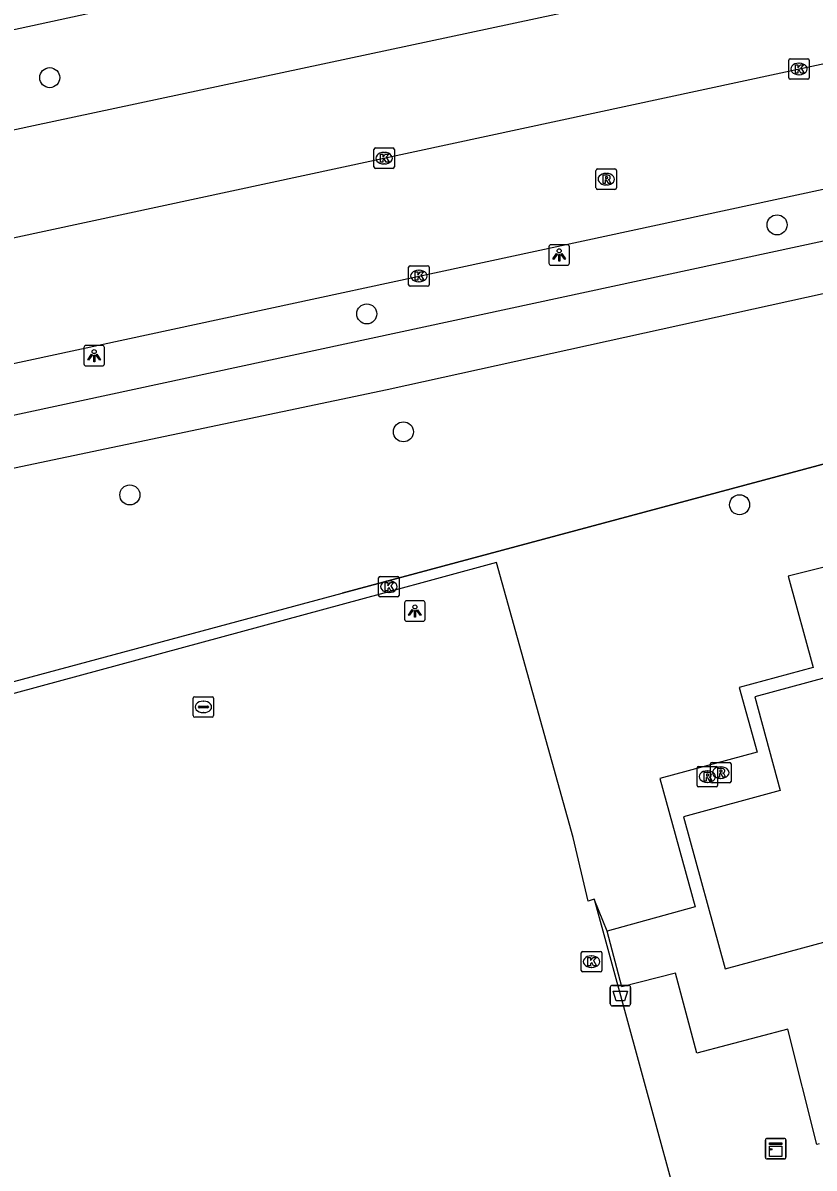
# Model space of a CAD drawing. Extents: x 159053 to 160041, y 380450 to 381422.
# Drawn here: x 159402.6 to 159441.2, y 380721.9 to 380777.8 of the extents above; entities that cross this region are included whole.
import ezdxf

# ---------------------------------------------------------------- set-up
doc = ezdxf.new("R2010")
doc.units = 0
for name, color, linetype in [('IMGEO_Afvalbak', 7, 'Continuous'), ('IMGEO_Berm_groen', 7, 'Continuous'), ('IMGEO_Boom', 7, 'Continuous'), ('IMGEO_Groenvoorziening', 7, 'Continuous'), ('IMGEO_Hek', 7, 'Continuous'), ('IMGEO_Kast', 7, 'Continuous'), ('IMGEO_Kolk', 7, 'Continuous'), ('IMGEO_Lichtpunt', 7, 'Continuous'), ('IMGEO_Pand', 7, 'Continuous'), ('IMGEO_Parkeervlak_open', 7, 'Continuous'), ('IMGEO_Rijbaan_lokaal_open', 7, 'Continuous'), ('IMGEO_Rioolput', 7, 'Continuous'), ('IMGEO_Voetpad_open', 7, 'Continuous'), ('IMGEO_Waterleidingput', 7, 'Continuous')]:
    doc.layers.add(name, color=color, linetype=linetype)

msp = doc.modelspace()

# ---------------------------------------------------------------- linework, layer by layer
at = {"layer": 'IMGEO_Afvalbak'}
for p, q in [((159431.23, 380729.94), (159431.23, 380730.74)), ((159431.23, 380730.74), (159431.23, 380729.94)), ((159431.33, 380730.84), (159432.12, 380730.84)), ((159432.12, 380730.84), (159431.33, 380730.84)), ((159432.22, 380730.74), (159432.22, 380729.94)), ((159432.22, 380729.94), (159432.22, 380730.74)), ((159432.12, 380729.84), (159431.33, 380729.84)), ((159431.33, 380729.84), (159432.12, 380729.84))]:
    msp.add_line(p, q, dxfattribs=at)
msp.add_lwpolyline([(159431.373, 380730.554), (159432.077, 380730.554), (159431.928, 380730.084), (159431.522, 380730.084), (159431.373, 380730.554)], dxfattribs=at)
for centre, start, end in [((159431.33, 380730.74), 90, 180), ((159431.33, 380730.74), 90, 180), ((159432.12, 380730.74), 0, 90), ((159432.12, 380730.74), 360, 90), ((159431.33, 380729.94), 180, 270), ((159431.33, 380729.94), 180, 270), ((159432.12, 380729.94), 270, 0), ((159432.12, 380729.94), 270, 0)]:
    msp.add_arc(centre, 0.1, start, end, dxfattribs=at)
at = {"layer": 'IMGEO_Berm_groen'}
msp.add_lwpolyline([(159311.805, 380757.958), (159313.594, 380758.346), (159430.434, 380783.675), (159489.591, 380796.5)], dxfattribs=at)
at = {"layer": 'IMGEO_Boom'}
for centre in [(159403.861, 380775.174), (159439.37, 380767.984), (159419.34, 380763.636), (159421.127, 380757.875), (159407.775, 380754.794), (159437.542, 380754.316)]:
    msp.add_circle(centre, 0.489, dxfattribs=at)
at = {"layer": 'IMGEO_Groenvoorziening'}
for points in [[(159320.218, 380723.367), (159379.408, 380739.578), (159418.132, 380750), (159449.208, 380758.325)], [(159431.07, 380733.488), (159430.441, 380735.043), (159430.149, 380734.961), (159429.419, 380738.062), (159425.677, 380751.487), (159420.181, 380750), (159320.913, 380723.061), (159340.883, 380649.218)]]:
    msp.add_lwpolyline(points, dxfattribs=at)
at = {"layer": 'IMGEO_Hek'}
for points in [[(159449.208, 380758.325), (159418.132, 380750)], [(159320.218, 380723.367), (159379.408, 380739.578), (159418.132, 380750)], [(159430.441, 380735.043), (159437.223, 380710.204)]]:
    msp.add_lwpolyline(points, dxfattribs=at)
at = {"layer": 'IMGEO_Kast'}
for p, q in [((159438.88, 380723.364), (159439.721, 380723.364)), ((159439.721, 380723.364), (159438.88, 380723.364)), ((159438.805, 380722.439), (159438.805, 380723.28)), ((159438.805, 380723.28), (159438.805, 380722.439)), ((159439.805, 380723.289), (159439.805, 380722.448)), ((159439.805, 380722.448), (159439.805, 380723.289)), ((159439.73, 380722.364), (159438.889, 380722.364)), ((159438.889, 380722.364), (159439.73, 380722.364))]:
    msp.add_line(p, q, dxfattribs=at)
for points in [[(159439, 380723.154), (159439.6, 380723.154), (159439.6, 380723.069), (159439, 380723.069), (159439, 380723.154)], [(159439, 380722.979), (159439.6, 380722.979), (159439.6, 380722.49), (159439, 380722.49), (159439, 380722.979)]]:
    msp.add_lwpolyline(points, dxfattribs=at)
msp.add_circle((159439.084, 380722.828), 0.0377, dxfattribs=at)
for centre, start, end in [((159438.883, 380723.286), 92.4484, 184.2845), ((159438.883, 380723.286), 92.4484, 184.2845), ((159439.727, 380723.286), 2.4484, 94.2845), ((159439.727, 380723.286), 2.4484, 94.2845), ((159438.883, 380722.442), 182.4484, 274.2845), ((159438.883, 380722.442), 182.4484, 274.2845), ((159439.727, 380722.442), 272.4484, 4.2845), ((159439.727, 380722.442), 272.4484, 4.2845)]:
    msp.add_arc(centre, 0.0779, start, end, dxfattribs=at)
at = {"layer": 'IMGEO_Kolk'}
for p, q in [((159439.944, 380775.172), (159439.944, 380776.024)), ((159440.019, 380776.098), (159440.871, 380776.098)), ((159440.432, 380775.878), (159440.457, 380775.878)), ((159440.945, 380776.024), (159440.945, 380775.172)), ((159440.455, 380775.318), (159440.43, 380775.318)), ((159440.871, 380775.098), (159440.019, 380775.098)), ((159419.687, 380770.815), (159419.687, 380771.667)), ((159419.762, 380771.741), (159420.614, 380771.741)), ((159420.175, 380771.521), (159420.2, 380771.521)), ((159420.688, 380771.667), (159420.688, 380770.815)), ((159420.198, 380770.961), (159420.173, 380770.961)), ((159420.614, 380770.741), (159419.762, 380770.741)), ((159421.383, 380765.06), (159421.383, 380765.912)), ((159421.458, 380765.986), (159422.31, 380765.986)), ((159422.384, 380765.912), (159422.384, 380765.06)), ((159421.871, 380765.766), (159421.896, 380765.766)), ((159422.31, 380764.986), (159421.458, 380764.986)), ((159421.894, 380765.206), (159421.869, 380765.206)), ((159419.918, 380749.886), (159419.918, 380750.738)), ((159419.993, 380750.812), (159420.845, 380750.812)), ((159420.919, 380750.738), (159420.919, 380749.886)), ((159420.406, 380750.592), (159420.431, 380750.592)), ((159420.845, 380749.812), (159419.993, 380749.812)), ((159420.429, 380750.032), (159420.404, 380750.032)), ((159429.813, 380731.574), (159429.813, 380732.426)), ((159429.888, 380732.5), (159430.74, 380732.5)), ((159430.301, 380732.28), (159430.326, 380732.28)), ((159430.814, 380732.426), (159430.814, 380731.574)), ((159430.324, 380731.72), (159430.299, 380731.72)), ((159430.74, 380731.5), (159429.888, 380731.5))]:
    msp.add_line(p, q, dxfattribs=at)
for points in [[(159439.944, 380775.172), (159439.944, 380776.024)], [(159440.019, 380776.098), (159440.871, 380776.098)], [(159440.945, 380776.024), (159440.945, 380775.172)], [(159440.265, 380775.798), (159440.388, 380775.798), (159440.388, 380775.647), (159440.518, 380775.798), (159440.682, 380775.798), (159440.536, 380775.647), (159440.689, 380775.398), (159440.537, 380775.398), (159440.452, 380775.562), (159440.388, 380775.495), (159440.388, 380775.398), (159440.265, 380775.398), (159440.265, 380775.798)], [(159440.871, 380775.098), (159440.019, 380775.098)], [(159419.687, 380770.815), (159419.687, 380771.667)], [(159419.762, 380771.741), (159420.614, 380771.741)], [(159420.008, 380771.441), (159420.131, 380771.441), (159420.131, 380771.29), (159420.261, 380771.441), (159420.425, 380771.441), (159420.279, 380771.29), (159420.432, 380771.041), (159420.28, 380771.041), (159420.195, 380771.205), (159420.131, 380771.138), (159420.131, 380771.041), (159420.008, 380771.041), (159420.008, 380771.441)], [(159420.688, 380771.667), (159420.688, 380770.815)], [(159420.614, 380770.741), (159419.762, 380770.741)], [(159421.383, 380765.06), (159421.383, 380765.912)], [(159421.458, 380765.986), (159422.31, 380765.986)], [(159422.384, 380765.912), (159422.384, 380765.06)], [(159421.704, 380765.686), (159421.827, 380765.686), (159421.827, 380765.535), (159421.957, 380765.686), (159422.121, 380765.686), (159421.975, 380765.535), (159422.128, 380765.286), (159421.976, 380765.286), (159421.891, 380765.45), (159421.827, 380765.383), (159421.827, 380765.286), (159421.704, 380765.286), (159421.704, 380765.686)], [(159422.31, 380764.986), (159421.458, 380764.986)], [(159419.918, 380749.886), (159419.918, 380750.738)], [(159419.993, 380750.812), (159420.845, 380750.812)], [(159420.919, 380750.738), (159420.919, 380749.886)], [(159420.239, 380750.512), (159420.362, 380750.512), (159420.362, 380750.361), (159420.492, 380750.512), (159420.656, 380750.512), (159420.51, 380750.361), (159420.663, 380750.112), (159420.511, 380750.112), (159420.426, 380750.276), (159420.362, 380750.209), (159420.362, 380750.112), (159420.239, 380750.112), (159420.239, 380750.512)], [(159420.845, 380749.812), (159419.993, 380749.812)], [(159429.813, 380731.574), (159429.813, 380732.426)], [(159429.888, 380732.5), (159430.74, 380732.5)], [(159430.814, 380732.426), (159430.814, 380731.574)], [(159430.134, 380732.2), (159430.257, 380732.2), (159430.257, 380732.049), (159430.387, 380732.2), (159430.551, 380732.2), (159430.405, 380732.049), (159430.558, 380731.8), (159430.406, 380731.8), (159430.321, 380731.964), (159430.257, 380731.897), (159430.257, 380731.8), (159430.134, 380731.8), (159430.134, 380732.2)], [(159430.74, 380731.5), (159429.888, 380731.5)]]:
    msp.add_lwpolyline(points, dxfattribs=at)
for centre, start, end in [((159440.021, 380776.022), 91.552, 178.448), ((159440.021, 380776.022), 91.552, 178.448), ((159440.869, 380776.022), 1.552, 88.448), ((159440.869, 380776.022), 1.552, 88.448), ((159440.021, 380775.174), 181.552, 268.448), ((159440.021, 380775.174), 181.552, 268.448), ((159440.869, 380775.174), 271.552, 358.448), ((159440.869, 380775.174), 271.552, 358.448), ((159419.764, 380771.665), 91.552, 178.448), ((159419.764, 380771.665), 91.552, 178.448), ((159420.612, 380771.665), 1.552, 88.448), ((159420.612, 380771.665), 1.552, 88.448), ((159419.764, 380770.817), 181.552, 268.448), ((159419.764, 380770.817), 181.552, 268.448), ((159420.612, 380770.817), 271.552, 358.448), ((159420.612, 380770.817), 271.552, 358.448), ((159421.46, 380765.91), 91.552, 178.448), ((159421.46, 380765.91), 91.552, 178.448), ((159422.308, 380765.91), 1.552, 88.448), ((159422.308, 380765.91), 1.552, 88.448), ((159421.46, 380765.062), 181.552, 268.448), ((159421.46, 380765.062), 181.552, 268.448), ((159422.308, 380765.062), 271.552, 358.448), ((159422.308, 380765.062), 271.552, 358.448), ((159419.995, 380750.736), 91.552, 178.448), ((159419.995, 380750.736), 91.552, 178.448), ((159420.843, 380750.736), 1.552, 88.448), ((159420.843, 380750.736), 1.552, 88.448), ((159419.995, 380749.888), 181.552, 268.448), ((159419.995, 380749.888), 181.552, 268.448), ((159420.843, 380749.888), 271.552, 358.448), ((159420.843, 380749.888), 271.552, 358.448), ((159429.89, 380732.424), 91.552, 178.448), ((159429.89, 380732.424), 91.552, 178.448), ((159430.738, 380732.424), 1.552, 88.448), ((159430.738, 380732.424), 1.552, 88.448), ((159429.89, 380731.576), 181.552, 268.448), ((159429.89, 380731.576), 181.552, 268.448), ((159430.738, 380731.576), 271.552, 358.448), ((159430.738, 380731.576), 271.552, 358.448)]:
    msp.add_arc(centre, 0.0765, start, end, dxfattribs=at)
for centre, major_axis, ratio, start_param, end_param in [((159440.431, 380775.598), (-0.387, 0.002), 0.722429, 4.712389, 7.853982), ((159440.456, 380775.598), (-0.39, 0.002), 0.717154, 1.570796, 4.712389), ((159420.174, 380771.241), (-0.387, 0.002), 0.722429, 4.712389, 7.853982), ((159420.199, 380771.241), (-0.39, 0.002), 0.717154, 1.570796, 4.712389), ((159421.87, 380765.486), (-0.387, 0.002), 0.722429, 4.712389, 7.853982), ((159421.895, 380765.486), (-0.39, 0.002), 0.717154, 1.570796, 4.712389), ((159420.405, 380750.312), (-0.387, 0.002), 0.722429, 4.712389, 7.853982), ((159420.43, 380750.312), (-0.39, 0.002), 0.717154, 1.570796, 4.712389), ((159430.3, 380732), (-0.387, 0.002), 0.722429, 4.712389, 7.853982), ((159430.325, 380732), (-0.39, 0.002), 0.717154, 1.570796, 4.712389)]:
    msp.add_ellipse(centre, major_axis=major_axis, ratio=ratio, start_param=start_param, end_param=end_param, dxfattribs=at)
at = {"layer": 'IMGEO_Lichtpunt'}
for p, q in [((159429.138, 380767.012), (159428.33, 380767.012)), ((159429.138, 380767.012), (159428.33, 380767.012)), ((159428.236, 380766.917), (159428.236, 380766.11)), ((159428.236, 380766.917), (159428.236, 380766.11)), ((159429.232, 380766.11), (159429.232, 380766.917)), ((159429.232, 380766.11), (159429.232, 380766.917)), ((159428.33, 380766.016), (159429.138, 380766.016)), ((159428.33, 380766.016), (159429.138, 380766.016)), ((159405.533, 380761.998), (159405.533, 380761.191)), ((159405.533, 380761.998), (159405.533, 380761.191)), ((159406.435, 380762.093), (159405.627, 380762.093)), ((159406.435, 380762.093), (159405.627, 380762.093)), ((159406.529, 380761.191), (159406.529, 380761.998)), ((159406.529, 380761.191), (159406.529, 380761.998)), ((159405.627, 380761.097), (159406.435, 380761.097)), ((159405.627, 380761.097), (159406.435, 380761.097)), ((159422.092, 380749.622), (159421.284, 380749.622)), ((159422.092, 380749.622), (159421.284, 380749.622)), ((159421.19, 380749.527), (159421.19, 380748.72)), ((159421.19, 380749.527), (159421.19, 380748.72)), ((159422.186, 380748.72), (159422.186, 380749.527)), ((159422.186, 380748.72), (159422.186, 380749.527)), ((159421.284, 380748.626), (159422.092, 380748.626)), ((159421.284, 380748.626), (159422.092, 380748.626))]:
    msp.add_line(p, q, dxfattribs=at)
for points in [[(159428.61, 380766.581), (159428.649, 380766.553), (159428.461, 380766.291), (159428.423, 380766.318), (159428.61, 380766.581)], [(159428.712, 380766.533), (159428.759, 380766.533), (159428.759, 380766.211), (159428.712, 380766.211), (159428.712, 380766.533)], [(159428.822, 380766.553), (159428.86, 380766.58), (159429.047, 380766.318), (159429.008, 380766.29), (159428.822, 380766.553)], [(159405.907, 380761.662), (159405.946, 380761.634), (159405.758, 380761.372), (159405.72, 380761.399), (159405.907, 380761.662)], [(159406.009, 380761.614), (159406.056, 380761.614), (159406.056, 380761.292), (159406.009, 380761.292), (159406.009, 380761.614)], [(159406.119, 380761.634), (159406.157, 380761.661), (159406.344, 380761.399), (159406.305, 380761.371), (159406.119, 380761.634)], [(159421.564, 380749.191), (159421.603, 380749.163), (159421.415, 380748.901), (159421.377, 380748.928), (159421.564, 380749.191)], [(159421.666, 380749.143), (159421.713, 380749.143), (159421.713, 380748.821), (159421.666, 380748.821), (159421.666, 380749.143)], [(159421.776, 380749.163), (159421.814, 380749.19), (159422.001, 380748.928), (159421.962, 380748.9), (159421.776, 380749.163)]]:
    msp.add_lwpolyline(points, dxfattribs=at)
for centre in [(159428.735, 380766.715), (159406.032, 380761.796), (159421.689, 380749.325)]:
    msp.add_circle(centre, 0.0994, dxfattribs=at)
for centre, start, end in [((159428.33, 380766.917), 90, 180), ((159428.33, 380766.917), 90, 180), ((159429.138, 380766.917), 0, 90), ((159429.138, 380766.917), 0, 90), ((159428.33, 380766.11), 180, 270), ((159428.33, 380766.11), 180, 270), ((159429.138, 380766.11), 270, 0), ((159429.138, 380766.11), 270, 360), ((159405.627, 380761.998), 90, 180), ((159405.627, 380761.998), 90, 180), ((159406.435, 380761.998), 0, 90), ((159406.435, 380761.998), 0, 90), ((159405.627, 380761.191), 180, 270), ((159405.627, 380761.191), 180, 270), ((159406.435, 380761.191), 270, 0), ((159406.435, 380761.191), 270, 360), ((159421.284, 380749.527), 90, 180), ((159421.284, 380749.527), 90, 180), ((159422.092, 380749.527), 0, 90), ((159422.092, 380749.527), 0, 90), ((159421.284, 380748.72), 180, 270), ((159421.284, 380748.72), 180, 270), ((159422.092, 380748.72), 270, 0), ((159422.092, 380748.72), 270, 360)]:
    msp.add_arc(centre, 0.0946, start, end, dxfattribs=at)
at = {"layer": 'IMGEO_Pand'}
msp.add_lwpolyline([(159436.831, 380731.643), (159443.037, 380733.329), (159445.15, 380733.904), (159441.877, 380745.914), (159441.771, 380745.885), (159438.279, 380744.927), (159439.518, 380740.35), (159434.807, 380739.07), (159436.831, 380731.643)], dxfattribs=at)
at = {"layer": 'IMGEO_Parkeervlak_open'}
msp.add_lwpolyline([(159486.43, 380787.573), (159485.805, 380790.618), (159440.703, 380780.86), (159403.077, 380772.816), (159339.127, 380759.013), (159339.833, 380756.176)], dxfattribs=at)
at = {"layer": 'IMGEO_Rijbaan_lokaal_open'}
for points in [[(159488.772, 380785.988), (159338.469, 380753.667)], [(159316.262, 380742.736), (159349.985, 380750), (159487.428, 380779.605)]]:
    msp.add_lwpolyline(points, dxfattribs=at)
at = {"layer": 'IMGEO_Rioolput'}
for p, q in [((159430.531, 380769.79), (159430.531, 380770.642)), ((159430.606, 380770.716), (159431.458, 380770.716)), ((159431.019, 380770.496), (159431.044, 380770.496)), ((159431.532, 380770.642), (159431.532, 380769.79)), ((159431.042, 380769.936), (159431.017, 380769.936)), ((159431.458, 380769.716), (159430.606, 380769.716)), ((159435.467, 380740.61), (159435.467, 380741.462)), ((159435.542, 380741.536), (159436.394, 380741.536)), ((159435.955, 380741.316), (159435.98, 380741.316)), ((159436.123, 380740.805), (159436.123, 380741.657)), ((159436.198, 380741.731), (159437.05, 380741.731)), ((159436.468, 380741.462), (159436.468, 380740.61)), ((159436.611, 380741.511), (159436.636, 380741.511)), ((159437.124, 380741.657), (159437.124, 380740.805)), ((159435.978, 380740.756), (159435.953, 380740.756)), ((159437.05, 380740.731), (159436.198, 380740.731)), ((159436.634, 380740.951), (159436.609, 380740.951)), ((159436.394, 380740.536), (159435.542, 380740.536))]:
    msp.add_line(p, q, dxfattribs=at)
for points in [[(159430.531, 380769.79), (159430.531, 380770.642)], [(159430.606, 380770.716), (159431.458, 380770.716)], [(159431.12, 380770.414), (159430.868, 380770.416), (159430.868, 380770.016)], [(159431.046, 380770.335), (159430.992, 380770.335), (159430.992, 380770.254)], [(159431.532, 380770.642), (159431.532, 380769.79)], [(159430.868, 380770.016), (159430.992, 380770.016), (159430.992, 380770.178), (159431.003, 380770.178)], [(159430.992, 380770.254), (159431.044, 380770.254)], [(159431.05, 380770.149), (159431.121, 380770.016), (159431.261, 380770.016), (159431.196, 380770.142)], [(159431.458, 380769.716), (159430.606, 380769.716)], [(159435.467, 380740.61), (159435.467, 380741.462)], [(159435.542, 380741.536), (159436.394, 380741.536)], [(159436.056, 380741.234), (159435.804, 380741.236), (159435.804, 380740.836)], [(159436.123, 380740.805), (159436.123, 380741.657)], [(159436.198, 380741.731), (159437.05, 380741.731)], [(159436.712, 380741.429), (159436.46, 380741.431), (159436.46, 380741.031)], [(159436.468, 380741.462), (159436.468, 380740.61)], [(159436.638, 380741.35), (159436.584, 380741.35), (159436.584, 380741.269)], [(159436.584, 380741.269), (159436.636, 380741.269)], [(159437.124, 380741.657), (159437.124, 380740.805)], [(159435.804, 380740.836), (159435.928, 380740.836), (159435.928, 380740.998), (159435.939, 380740.998)], [(159435.982, 380741.155), (159435.928, 380741.155), (159435.928, 380741.074)], [(159435.928, 380741.074), (159435.98, 380741.074)], [(159435.986, 380740.969), (159436.057, 380740.836), (159436.197, 380740.836), (159436.132, 380740.962)], [(159437.05, 380740.731), (159436.198, 380740.731)], [(159436.46, 380741.031), (159436.584, 380741.031), (159436.584, 380741.193), (159436.595, 380741.193)], [(159436.642, 380741.164), (159436.713, 380741.031), (159436.853, 380741.031), (159436.788, 380741.157)], [(159436.394, 380740.536), (159435.542, 380740.536)]]:
    msp.add_lwpolyline(points, dxfattribs=at)
for centre, radius, start, end in [((159430.608, 380770.64), 0.0765, 91.552, 178.448), ((159430.608, 380770.64), 0.0765, 91.552, 178.448), ((159431.052, 380770.239), 0.0964, 77.0061, 93.1865), ((159431.066, 380770.296), 0.0378, 276.6634, 79.6772), ((159431.119, 380770.304), 0.109, 350.3612, 89.416), ((159431.117, 380770.304), 0.112, 277.5842, 350.9817), ((159431.456, 380770.64), 0.0765, 1.552, 88.448), ((159431.456, 380770.64), 0.0765, 1.552, 88.448), ((159430.608, 380769.792), 0.0765, 181.552, 268.448), ((159430.608, 380769.792), 0.0765, 181.552, 268.448), ((159431.002, 380770.125), 0.0533, 26.0293, 88.6989), ((159431.028, 380770.443), 0.19, 274.7715, 282.9687), ((159431.101, 380770.089), 0.108, 29.5134, 73.7905), ((159431.456, 380769.792), 0.0765, 271.552, 358.448), ((159431.456, 380769.792), 0.0765, 271.552, 358.448), ((159435.544, 380741.46), 0.0765, 91.552, 178.448), ((159435.544, 380741.46), 0.0765, 91.552, 178.448), ((159436.055, 380741.124), 0.109, 350.3612, 89.416), ((159436.2, 380741.655), 0.0765, 91.552, 178.448), ((159436.2, 380741.655), 0.0765, 91.552, 178.448), ((159436.392, 380741.46), 0.0765, 1.552, 88.448), ((159436.392, 380741.46), 0.0765, 1.552, 88.448), ((159436.62, 380741.458), 0.19, 274.7715, 282.9687), ((159436.644, 380741.254), 0.0964, 77.0061, 93.1865), ((159436.658, 380741.311), 0.0378, 276.6634, 79.6772), ((159436.711, 380741.319), 0.109, 350.3612, 89.416), ((159436.709, 380741.319), 0.112, 277.5842, 350.9817), ((159436.693, 380741.104), 0.108, 29.5134, 73.7905), ((159437.048, 380741.655), 0.0765, 1.552, 88.448), ((159437.048, 380741.655), 0.0765, 1.552, 88.448), ((159435.938, 380740.945), 0.0533, 26.0293, 88.6989), ((159435.964, 380741.263), 0.19, 274.7715, 282.9687), ((159435.988, 380741.059), 0.0964, 77.0061, 93.1865), ((159436.002, 380741.116), 0.0378, 276.6634, 79.6772), ((159436.053, 380741.124), 0.112, 277.5842, 350.9817), ((159436.037, 380740.909), 0.108, 29.5134, 73.7905), ((159436.2, 380740.807), 0.0765, 181.552, 268.448), ((159436.2, 380740.807), 0.0765, 181.552, 268.448), ((159436.594, 380741.14), 0.0533, 26.0293, 88.6989), ((159437.048, 380740.807), 0.0765, 271.552, 358.448), ((159437.048, 380740.807), 0.0765, 271.552, 358.448), ((159435.544, 380740.612), 0.0765, 181.552, 268.448), ((159435.544, 380740.612), 0.0765, 181.552, 268.448), ((159436.392, 380740.612), 0.0765, 271.552, 358.448), ((159436.392, 380740.612), 0.0765, 271.552, 358.448)]:
    msp.add_arc(centre, radius, start, end, dxfattribs=at)
for centre, major_axis, ratio, start_param, end_param in [((159431.018, 380770.216), (-0.387, 0.002), 0.722429, 4.712389, 7.853982), ((159431.043, 380770.216), (-0.39, 0.002), 0.717154, 1.570796, 4.712389), ((159435.954, 380741.036), (-0.387, 0.002), 0.722429, 4.712389, 7.853982), ((159435.979, 380741.036), (-0.39, 0.002), 0.717154, 1.570796, 4.712389), ((159436.61, 380741.231), (-0.387, 0.002), 0.722429, 4.712389, 7.853982), ((159436.635, 380741.231), (-0.39, 0.002), 0.717154, 1.570796, 4.712389)]:
    msp.add_ellipse(centre, major_axis=major_axis, ratio=ratio, start_param=start_param, end_param=end_param, dxfattribs=at)
at = {"layer": 'IMGEO_Voetpad_open'}
for points in [[(159316.262, 380742.736), (159316.766, 380740.334), (159361.677, 380750), (159487.924, 380777.172)], [(159488.793, 380774.763), (159463.197, 380769.374), (159420.332, 380759.927), (159373.098, 380750), (159311.138, 380736.711)], [(159443.367, 380751.682), (159439.911, 380750.823), (159441.13, 380746.369), (159437.527, 380745.385), (159438.402, 380742.226), (159433.652, 380740.943), (159435.374, 380734.679), (159431.07, 380733.488)], [(159441.424, 380723.096), (159441.313, 380723.068), (159439.899, 380728.695), (159435.448, 380727.527), (159434.407, 380731.441), (159431.787, 380730.761), (159431.07, 380733.488)]]:
    msp.add_lwpolyline(points, dxfattribs=at)
at = {"layer": 'IMGEO_Waterleidingput'}
for p, q in [((159410.863, 380744.014), (159410.863, 380744.866)), ((159410.938, 380744.94), (159411.79, 380744.94)), ((159411.351, 380744.72), (159411.376, 380744.72)), ((159411.864, 380744.866), (159411.864, 380744.014)), ((159411.122, 380744.434), (159411.122, 380744.446)), ((159411.56, 380744.397), (159411.162, 380744.397)), ((159411.165, 380744.483), (159411.563, 380744.483)), ((159411.374, 380744.16), (159411.349, 380744.16)), ((159411.606, 380744.446), (159411.606, 380744.434)), ((159411.79, 380743.94), (159410.938, 380743.94))]:
    msp.add_line(p, q, dxfattribs=at)
for points in [[(159410.863, 380744.014), (159410.863, 380744.866)], [(159410.938, 380744.94), (159411.79, 380744.94)], [(159411.864, 380744.866), (159411.864, 380744.014)], [(159411.79, 380743.94), (159410.938, 380743.94)]]:
    msp.add_lwpolyline(points, dxfattribs=at)
for centre, radius, start, end in [((159410.94, 380744.864), 0.0765, 91.552, 178.448), ((159410.94, 380744.864), 0.0765, 91.552, 178.448), ((159411.788, 380744.864), 0.0765, 1.552, 88.448), ((159411.788, 380744.864), 0.0765, 1.552, 88.448), ((159410.94, 380744.016), 0.0765, 181.552, 268.448), ((159410.94, 380744.016), 0.0765, 181.552, 268.448), ((159411.162, 380744.443), 0.0403, 85.8775, 175.7526), ((159411.159, 380744.433), 0.0366, 178.938, 274.7102), ((159411.563, 380744.44), 0.043, 264.8664, 352.4533), ((159411.567, 380744.445), 0.0386, 1.7309, 96.639), ((159411.788, 380744.016), 0.0765, 271.552, 358.448), ((159411.788, 380744.016), 0.0765, 271.552, 358.448)]:
    msp.add_arc(centre, radius, start, end, dxfattribs=at)
for centre, major_axis, ratio, start_param, end_param in [((159411.35, 380744.44), (-0.387, 0.002), 0.722429, 4.712389, 7.853982), ((159411.375, 380744.44), (-0.39, 0.002), 0.717154, 1.570796, 4.712389)]:
    msp.add_ellipse(centre, major_axis=major_axis, ratio=ratio, start_param=start_param, end_param=end_param, dxfattribs=at)

doc.saveas('drawing.dxf')
